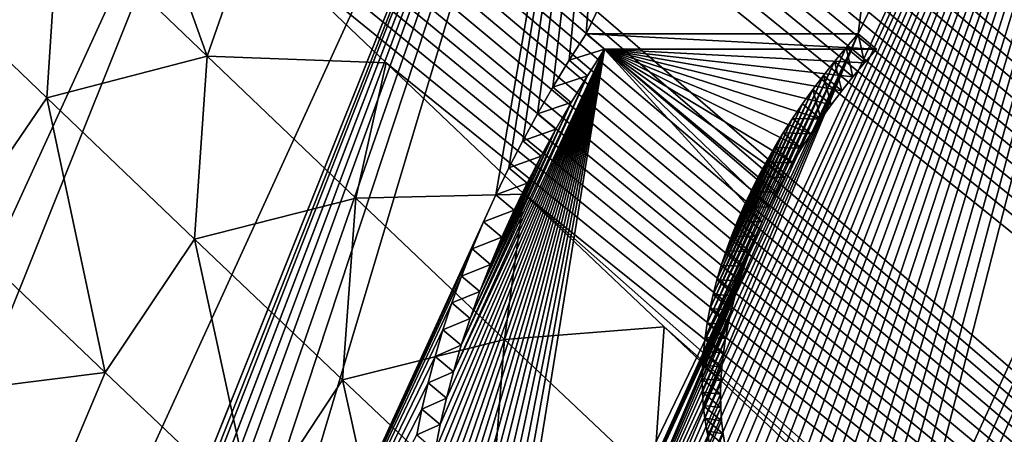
# Model space of a CAD drawing. Header units: metres. Extents: x -82 to 82, y -313 to 40.
# Tile 308 of 405: x 65.774 to 67.459, y -41.602 to -40.891. Entities that reach past the tile are written whole.
import ezdxf

# ---------------------------------------------------------------- set-up
doc = ezdxf.new("R2010")
doc.units = ezdxf.units.M
doc.layers.add('solid_505278_SW0001_CCC', color=7, linetype='CONTINUOUS')

msp = doc.modelspace()

# ---------------------------------------------------------------- linework, layer by layer
at = {"layer": 'solid_505278_SW0001_CCC'}
for points in [[(76.897682, -40.995556, 52.441936), (54.512222, -22.440956, 33.612549), (54.621262, -22.296532, 33.702938)], [(77.167732, -40.400043, 52.671307), (76.897682, -40.995556, 52.441936), (54.621262, -22.296532, 33.702938)], [(76.897682, -40.995556, 52.441936), (54.418098, -22.59203, 33.531937), (54.512222, -22.440956, 33.612549)], [(76.897682, -40.995556, 52.441936), (54.337437, -22.75078, 33.45998), (54.418098, -22.59203, 33.531937)], [(76.629295, -41.57785, 52.179131), (54.269032, -22.918339, 33.395657), (54.337437, -22.75078, 33.45998)], [(76.897682, -40.995556, 52.441936), (76.629295, -41.57785, 52.179131), (54.337437, -22.75078, 33.45998)], [(76.629295, -41.57785, 52.179131), (54.2127, -23.096617, 33.338722), (54.269032, -22.918339, 33.395657)], [(76.629295, -41.57785, 52.179131), (54.168476, -23.287699, 33.288994), (54.2127, -23.096617, 33.338722)], [(76.629295, -41.57785, 52.179131), (54.136528, -23.494091, 33.246277), (54.168476, -23.287699, 33.288994)], [(76.362785, -42.146549, 51.883034), (54.118328, -23.719193, 33.211342), (54.136528, -23.494091, 33.246277)], [(76.629295, -41.57785, 52.179131), (76.362785, -42.146549, 51.883034), (54.136528, -23.494091, 33.246277)], [(76.362785, -42.146549, 51.883034), (54.115746, -23.966042, 33.185219), (54.118328, -23.719193, 33.211342)], [(76.362785, -42.146549, 51.883034), (54.130711, -24.237123, 33.168953), (54.115746, -23.966042, 33.185219)], [(76.098122, -42.701454, 51.55349), (54.166065, -24.534912, 33.164337), (54.130711, -24.237123, 33.168953)], [(76.362785, -42.146549, 51.883034), (76.098122, -42.701454, 51.55349), (54.130711, -24.237123, 33.168953)], [(76.098122, -42.701454, 51.55349), (54.224506, -24.859316, 33.173386), (54.166065, -24.534912, 33.164337)], [(76.098122, -42.701454, 51.55349), (54.307911, -25.210443, 33.197372), (54.224506, -24.859316, 33.173386)], [(75.835464, -43.241989, 51.190437), (54.359497, -25.395966, 33.215336), (54.307911, -25.210443, 33.197372)], [(76.098122, -42.701454, 51.55349), (75.835464, -43.241989, 51.190437), (54.307911, -25.210443, 33.197372)], [(75.835464, -43.241989, 51.190437), (54.418095, -25.588348, 33.237587), (54.359497, -25.395966, 33.215336)], [(75.835464, -43.241989, 51.190437), (54.484196, -25.787806, 33.264523), (54.418095, -25.588348, 33.237587)], [(75.835464, -43.241989, 51.190437), (54.557568, -25.994192, 33.295876), (54.484196, -25.787806, 33.264523)], [(75.835464, -43.241989, 51.190437), (54.638813, -26.207821, 33.332153), (54.557568, -25.994192, 33.295876)], [(75.574974, -43.767609, 50.793751), (54.728233, -26.428816, 33.373569), (54.638813, -26.207821, 33.332153)], [(75.835464, -43.241989, 51.190437), (75.574974, -43.767609, 50.793751), (54.638813, -26.207821, 33.332153)], [(75.574974, -43.767609, 50.793751), (54.825699, -26.657087, 33.419968), (54.728233, -26.428816, 33.373569)], [(75.574974, -43.767609, 50.793751), (54.931931, -26.893061, 33.471947), (54.825699, -26.657087, 33.419968)], [(75.574974, -43.767609, 50.793751), (55.04697, -27.136723, 33.529507), (54.931931, -26.893061, 33.471947)], [(75.574974, -43.767609, 50.793751), (55.170937, -27.38813, 33.592697), (55.04697, -27.136723, 33.529507)], [(75.316559, -44.277763, 50.362961), (55.304642, -27.647802, 33.662205), (55.170937, -27.38813, 33.592697)], [(75.574974, -43.767609, 50.793751), (75.316559, -44.277763, 50.362961), (55.170937, -27.38813, 33.592697)], [(75.316559, -44.277763, 50.362961), (55.447891, -27.915569, 33.737812), (55.304642, -27.647802, 33.662205)], [(75.316559, -44.277763, 50.362961), (55.601097, -28.19169, 33.819847), (55.447891, -27.915569, 33.737812)], [(75.316559, -44.277763, 50.362961), (55.765057, -28.476694, 33.908974), (55.601097, -28.19169, 33.819847)], [(75.060394, -44.771652, 49.897835), (55.939407, -28.770294, 34.004837), (55.765057, -28.476694, 33.908974)], [(75.316559, -44.277763, 50.362961), (75.060394, -44.771652, 49.897835), (55.765057, -28.476694, 33.908974)], [(75.060394, -44.771652, 49.897835), (56.124889, -29.072975, 34.108047), (55.939407, -28.770294, 34.004837)], [(75.060394, -44.771652, 49.897835), (56.25518, -29.280107, 34.18132), (56.124889, -29.072975, 34.108047)], [(75.060394, -44.771652, 49.897835), (56.390465, -29.491289, 34.257874), (56.25518, -29.280107, 34.18132)], [(75.060394, -44.771652, 49.897835), (56.530933, -29.706642, 34.337872), (56.390465, -29.491289, 34.257874)], [(75.060394, -44.771652, 49.897835), (56.676952, -29.926403, 34.421631), (56.530933, -29.706642, 34.337872)], [(74.80658, -45.248489, 49.397987), (56.828861, -30.150799, 34.509438), (56.676952, -29.926403, 34.421631)], [(75.060394, -44.771652, 49.897835), (74.80658, -45.248489, 49.397987), (56.676952, -29.926403, 34.421631)], [(74.80658, -45.248489, 49.397987), (56.986328, -30.379599, 34.600998), (56.828861, -30.150799, 34.509438)], [(74.80658, -45.248489, 49.397987), (57.149426, -30.612839, 34.696358), (56.986328, -30.379599, 34.600998)], [(74.80658, -45.248489, 49.397987), (57.318562, -30.85078, 34.795891), (57.149426, -30.612839, 34.696358)], [(74.80658, -45.248489, 49.397987), (57.49416, -31.093685, 34.899963), (57.318562, -30.85078, 34.795891)], [(74.80658, -45.248489, 49.397987), (57.676018, -31.341427, 35.008392), (57.49416, -31.093685, 34.899963)], [(74.80658, -45.248489, 49.397987), (57.863991, -31.593895, 35.121033), (57.676018, -31.341427, 35.008392)], [(74.554993, -45.707344, 48.862717), (58.058552, -31.851387, 35.238327), (57.863991, -31.593895, 35.121033)], [(74.80658, -45.248489, 49.397987), (74.554993, -45.707344, 48.862717), (57.863991, -31.593895, 35.121033)], [(74.554993, -45.707344, 48.862717), (58.260189, -32.114193, 35.36071), (58.058552, -31.851387, 35.238327)], [(74.554993, -45.707344, 48.862717), (58.468906, -32.38232, 35.488197), (58.260189, -32.114193, 35.36071)], [(74.554993, -45.707344, 48.862717), (58.684292, -32.655502, 35.620384), (58.468906, -32.38232, 35.488197)], [(74.554993, -45.707344, 48.862717), (58.850533, -32.863903, 35.722923), (58.684292, -32.655502, 35.620384)], [(74.554993, -45.707344, 48.862717), (59.02108, -33.075485, 35.828625), (58.850533, -32.863903, 35.722923)], [(74.554993, -45.707344, 48.862717), (59.196175, -33.290401, 35.937721), (59.02108, -33.075485, 35.828625)], [(74.305855, -46.147114, 48.291714), (59.37574, -33.508602, 36.05014), (59.196175, -33.290401, 35.937721)], [(74.554993, -45.707344, 48.862717), (74.305855, -46.147114, 48.291714), (59.196175, -33.290401, 35.937721)], [(74.305855, -46.147114, 48.291714), (59.559391, -33.729847, 36.165512), (59.37574, -33.508602, 36.05014)], [(74.305855, -46.147114, 48.291714), (59.74741, -33.954308, 36.284111), (59.559391, -33.729847, 36.165512)], [(74.305855, -46.147114, 48.291714), (59.940102, -34.182163, 36.406223), (59.74741, -33.954308, 36.284111)], [(74.305855, -46.147114, 48.291714), (60.137764, -34.413605, 36.532143), (59.940102, -34.182163, 36.406223)], [(74.305855, -46.147114, 48.291714), (60.340672, -34.648796, 36.662125), (60.137764, -34.413605, 36.532143)], [(74.305855, -46.147114, 48.291714), (60.548328, -34.887444, 36.795696), (60.340672, -34.648796, 36.662125)], [(74.305855, -46.147114, 48.291714), (60.760693, -35.129524, 36.932816), (60.548328, -34.887444, 36.795696)], [(74.305855, -46.147114, 48.291714), (60.978127, -35.375237, 37.073845), (60.760693, -35.129524, 36.932816)], [(74.059189, -46.566635, 47.684422), (61.200989, -35.624794, 37.219147), (60.978127, -35.375237, 37.073845)], [(74.305855, -46.147114, 48.291714), (74.059189, -46.566635, 47.684422), (60.978127, -35.375237, 37.073845)], [(74.059189, -46.566635, 47.684422), (61.429646, -35.878403, 37.36908), (61.200989, -35.624794, 37.219147)], [(74.059189, -46.566635, 47.684422), (61.664188, -36.13612, 37.523739), (61.429646, -35.878403, 37.36908)], [(74.059189, -46.566635, 47.684422), (61.903915, -36.397572, 37.682426), (61.664188, -36.13612, 37.523739)], [(74.059189, -46.566635, 47.684422), (62.099636, -36.609524, 37.812489), (61.903915, -36.397572, 37.682426)], [(74.059189, -46.566635, 47.684422), (62.299099, -36.824085, 37.945568), (62.099636, -36.609524, 37.812489)], [(74.059189, -46.566635, 47.684422), (62.502522, -37.04137, 38.081898), (62.299099, -36.824085, 37.945568)], [(74.059189, -46.566635, 47.684422), (62.710125, -37.261497, 38.22171), (62.502522, -37.04137, 38.081898)], [(74.059189, -46.566635, 47.684422), (62.922131, -37.484589, 38.365234), (62.710125, -37.261497, 38.22171)], [(74.059189, -46.566635, 47.684422), (63.13818, -37.710464, 38.5121), (62.922131, -37.484589, 38.365234)], [(66.20192, -54.235199, 51.194038), (47.200527, -37.577816, 34.631596), (47.505733, -37.710571, 34.70977)], [(66.20192, -54.235199, 51.194038), (65.754967, -54.495632, 51.689091), (47.200527, -37.577816, 34.631596)], [(66.20192, -54.235199, 51.194038), (47.505733, -37.710571, 34.70977), (47.820961, -37.852295, 34.79475)], [(74.059189, -46.566635, 47.684422), (63.35796, -37.938969, 38.661983), (63.13818, -37.710464, 38.5121)], [(66.20192, -54.235199, 51.194038), (47.820961, -37.852295, 34.79475), (48.146576, -38.003399, 34.886929)], [(73.814819, -46.964386, 47.040131), (63.581741, -38.170231, 38.815182), (63.35796, -37.938969, 38.661983)], [(74.059189, -46.566635, 47.684422), (73.814819, -46.964386, 47.040131), (63.35796, -37.938969, 38.661983)], [(66.20192, -54.235199, 51.194038), (48.146576, -38.003399, 34.886929), (48.369846, -38.109791, 34.952827)], [(66.20192, -54.235199, 51.194038), (48.369846, -38.109791, 34.952827), (48.597916, -38.220554, 35.022118)], [(73.814819, -46.964386, 47.040131), (63.809803, -38.404396, 38.971996), (63.581741, -38.170231, 38.815182)], [(66.20192, -54.235199, 51.194038), (48.597916, -38.220554, 35.022118), (48.830765, -38.335693, 35.09478)], [(66.630089, -53.981483, 50.66658), (48.830765, -38.335693, 35.09478), (49.068687, -38.455513, 35.171139)], [(66.630089, -53.981483, 50.66658), (66.20192, -54.235199, 51.194038), (48.830765, -38.335693, 35.09478)], [(73.814819, -46.964386, 47.040131), (64.042419, -38.641594, 39.132725), (63.809803, -38.404396, 38.971996)], [(66.630089, -53.981483, 50.66658), (49.068687, -38.455513, 35.171139), (49.311977, -38.580322, 35.251518)], [(66.630089, -53.981483, 50.66658), (49.311977, -38.580322, 35.251518), (49.560543, -38.710037, 35.335808)], [(73.814819, -46.964386, 47.040131), (64.279861, -38.881966, 39.297665), (64.042419, -38.641594, 39.132725)], [(66.630089, -53.981483, 50.66658), (49.560543, -38.710037, 35.335808), (49.814224, -38.844501, 35.42384)], [(66.630089, -53.981483, 50.66658), (49.814224, -38.844501, 35.42384), (50.073338, -38.984066, 35.51598)], [(73.814819, -46.964386, 47.040131), (64.522408, -39.125648, 39.467125), (64.279861, -38.881966, 39.297665)], [(66.630089, -53.981483, 50.66658), (50.073338, -38.984066, 35.51598), (50.338219, -39.129086, 35.61261)], [(66.630089, -53.981483, 50.66658), (50.338219, -39.129086, 35.61261), (50.60891, -39.27961, 35.713776)], [(73.814819, -46.964386, 47.040131), (64.769623, -39.372471, 39.640633), (64.522408, -39.125648, 39.467125)], [(67.038658, -53.734692, 50.106434), (50.60891, -39.27961, 35.713776), (50.885094, -39.435314, 35.819115)], [(67.038658, -53.734692, 50.106434), (66.630089, -53.981483, 50.66658), (50.60891, -39.27961, 35.713776)], [(73.814819, -46.964386, 47.040131), (65.021133, -39.62225, 39.817772), (64.769623, -39.372471, 39.640633)], [(67.038658, -53.734692, 50.106434), (50.885094, -39.435314, 35.819115), (51.167122, -39.596588, 35.92905)], [(67.29332, -41.862774, 71.075363), (68.401382, -39.43924, 72.087914), (67.90155, -39.48251, 72.595016)], [(67.29332, -41.862774, 71.075363), (67.318909, -41.862141, 71.047951), (68.401382, -39.43924, 72.087914)], [(67.318909, -41.862141, 71.047951), (67.345123, -41.860241, 71.021011), (68.401382, -39.43924, 72.087914)], [(67.345123, -41.860241, 71.021011), (67.37178, -41.857109, 70.99472), (68.401382, -39.43924, 72.087914)], [(67.37178, -41.857109, 70.99472), (67.398689, -41.852764, 70.969276), (68.401382, -39.43924, 72.087914)], [(67.398689, -41.852764, 70.969276), (67.425972, -41.847168, 70.944572), (68.401382, -39.43924, 72.087914)], [(67.425972, -41.847168, 70.944572), (67.453598, -41.84034, 70.920609), (68.401382, -39.43924, 72.087914)], [(67.453598, -41.84034, 70.920609), (67.481392, -41.832355, 70.89753), (68.401382, -39.43924, 72.087914)], [(66.943741, -41.552036, 71.743065), (67.90155, -39.48251, 72.595016), (67.208809, -40.9151, 72.037781)], [(66.943741, -41.552036, 71.743065), (66.946259, -41.57412, 71.720047), (67.90155, -39.48251, 72.595016)], [(66.946259, -41.57412, 71.720047), (66.949837, -41.595726, 71.696297), (67.90155, -39.48251, 72.595016)], [(66.949837, -41.595726, 71.696297), (66.954468, -41.616867, 71.671814), (67.90155, -39.48251, 72.595016)], [(66.954468, -41.616867, 71.671814), (66.960182, -41.637424, 71.64669), (67.90155, -39.48251, 72.595016)], [(66.960182, -41.637424, 71.64669), (66.967003, -41.657272, 71.62101), (67.90155, -39.48251, 72.595016)], [(66.967003, -41.657272, 71.62101), (66.974922, -41.676514, 71.594688), (67.90155, -39.48251, 72.595016)], [(66.974922, -41.676514, 71.594688), (66.983932, -41.695114, 71.567757), (67.90155, -39.48251, 72.595016)], [(66.983932, -41.695114, 71.567757), (66.994034, -41.71294, 71.540337), (67.90155, -39.48251, 72.595016)], [(66.994034, -41.71294, 71.540337), (67.005234, -41.729885, 71.512527), (67.90155, -39.48251, 72.595016)], [(67.005234, -41.729885, 71.512527), (67.017555, -41.746067, 71.484192), (67.90155, -39.48251, 72.595016)], [(67.017555, -41.746067, 71.484192), (67.030968, -41.761421, 71.455429), (67.90155, -39.48251, 72.595016)], [(67.030968, -41.761421, 71.455429), (67.045433, -41.77581, 71.426392), (67.90155, -39.48251, 72.595016)], [(67.045433, -41.77581, 71.426392), (67.060928, -41.78915, 71.397194), (67.90155, -39.48251, 72.595016)], [(67.060928, -41.78915, 71.397194), (67.077522, -41.801552, 71.367653), (67.90155, -39.48251, 72.595016)], [(67.077522, -41.801552, 71.367653), (67.095139, -41.812939, 71.337929), (67.90155, -39.48251, 72.595016)], [(67.095139, -41.812939, 71.337929), (67.113701, -41.823204, 71.308197), (67.90155, -39.48251, 72.595016)], [(67.113701, -41.823204, 71.308197), (67.133186, -41.832291, 71.278542), (67.90155, -39.48251, 72.595016)], [(67.133186, -41.832291, 71.278542), (67.153671, -41.840282, 71.248795), (67.90155, -39.48251, 72.595016)], [(67.153671, -41.840282, 71.248795), (67.175041, -41.847118, 71.219139), (67.90155, -39.48251, 72.595016)], [(67.175041, -41.847118, 71.219139), (67.197189, -41.852722, 71.189766), (67.90155, -39.48251, 72.595016)], [(67.197189, -41.852722, 71.189766), (67.2201, -41.857075, 71.160698), (67.90155, -39.48251, 72.595016)], [(67.208809, -40.9151, 72.037781), (67.90155, -39.48251, 72.595016), (67.372223, -39.611446, 73.055756)], [(67.2201, -41.857075, 71.160698), (67.243866, -41.860222, 71.131813), (67.90155, -39.48251, 72.595016)], [(67.243866, -41.860222, 71.131813), (67.268326, -41.862129, 71.103302), (67.90155, -39.48251, 72.595016)], [(67.268326, -41.862129, 71.103302), (67.29332, -41.862774, 71.075363), (67.90155, -39.48251, 72.595016)], [(67.038658, -53.734692, 50.106434), (51.167122, -39.596588, 35.92905), (51.455368, -39.76384, 36.044033)], [(73.814819, -46.964386, 47.040131), (65.277245, -39.875118, 39.99892), (65.021133, -39.62225, 39.817772)], [(69.273094, -39.611446, 70.976158), (66.091797, -47.556637, 67.162918), (69.627083, -39.823341, 70.394363)], [(68.632431, -41.144775, 70.269463), (66.091797, -47.556637, 67.162918), (69.273094, -39.611446, 70.976158)], [(66.743156, -40.9151, 72.547211), (67.372223, -39.611446, 73.055756), (66.824493, -39.823341, 73.460457)], [(66.743156, -40.9151, 72.547211), (67.208809, -40.9151, 72.037781), (67.372223, -39.611446, 73.055756)], [(67.038658, -53.734692, 50.106434), (51.455368, -39.76384, 36.044033), (51.750008, -39.937267, 36.164272)], [(63.289215, -47.556637, 70.229012), (66.824493, -39.823341, 73.460457), (66.269081, -40.114056, 73.801224)], [(64.080078, -46.677444, 70.170883), (66.824493, -39.823341, 73.460457), (63.289215, -47.556637, 70.229012)], [(64.080429, -46.677418, 70.170525), (66.824493, -39.823341, 73.460457), (64.080078, -46.677444, 70.170883)], [(64.346931, -46.094456, 70.414124), (66.824493, -39.823341, 73.460457), (64.080429, -46.677418, 70.170525)], [(64.346931, -46.094456, 70.414124), (64.526276, -45.702145, 70.578056), (66.824493, -39.823341, 73.460457)], [(64.526276, -45.702145, 70.578056), (64.813301, -45.074276, 70.840416), (66.824493, -39.823341, 73.460457)], [(64.815247, -45.070026, 70.842194), (66.824493, -39.823341, 73.460457), (64.813301, -45.074276, 70.840416)], [(64.815247, -45.070026, 70.842194), (65.075317, -44.501125, 71.079918), (66.824493, -39.823341, 73.460457)], [(65.075317, -44.501125, 71.079918), (65.312881, -43.981468, 71.297058), (66.824493, -39.823341, 73.460457)], [(65.312881, -43.981468, 71.297058), (65.579384, -43.39851, 71.540657), (66.824493, -39.823341, 73.460457)], [(65.579384, -43.39851, 71.540657), (65.81694, -42.878853, 71.757805), (66.824493, -39.823341, 73.460457)], [(65.81694, -42.878853, 71.757805), (66.090935, -42.279507, 72.008247), (66.824493, -39.823341, 73.460457)], [(66.588524, -41.191227, 72.462906), (66.824493, -39.823341, 73.460457), (66.090935, -42.279507, 72.008247)], [(69.627083, -39.823341, 70.394363), (66.091797, -47.556637, 67.162918), (66.647209, -47.265923, 66.822151)], [(66.588524, -41.191227, 72.462906), (66.610954, -41.144775, 72.48101), (66.824493, -39.823341, 73.460457)], [(66.610954, -41.144775, 72.48101), (66.63475, -41.098434, 72.497513), (66.824493, -39.823341, 73.460457)], [(66.63475, -41.098434, 72.497513), (66.659851, -41.052341, 72.512375), (66.824493, -39.823341, 73.460457)], [(69.627083, -39.823341, 70.394363), (66.647209, -47.265923, 66.822151), (69.916695, -40.114056, 69.810646)], [(66.659851, -41.052341, 72.512375), (66.686279, -41.006432, 72.525604), (66.824493, -39.823341, 73.460457)], [(66.686279, -41.006432, 72.525604), (66.71405, -40.960682, 72.537216), (66.824493, -39.823341, 73.460457)], [(66.71405, -40.960682, 72.537216), (66.743156, -40.9151, 72.547211), (66.824493, -39.823341, 73.460457)], [(73.814819, -46.964386, 47.040131), (65.494431, -40.088299, 40.153206), (65.277245, -39.875118, 39.99892)], [(67.038658, -53.734692, 50.106434), (51.750008, -39.937267, 36.164272), (52.050602, -40.116394, 36.289238)], [(73.814819, -46.964386, 47.040131), (65.715218, -40.303799, 40.310749), (65.494431, -40.088299, 40.153206)], [(62.999599, -47.265923, 70.812737), (66.269081, -40.114056, 73.801224), (65.71769, -40.477459, 74.070862)], [(63.289215, -47.556637, 70.229012), (66.269081, -40.114056, 73.801224), (62.999599, -47.265923, 70.812737)], [(69.916695, -40.114056, 69.810646), (66.647209, -47.265923, 66.822151), (67.198608, -46.902519, 66.552521)], [(69.916695, -40.114056, 69.810646), (67.198608, -46.902519, 66.552521), (70.135826, -40.477459, 69.237305)], [(67.038658, -53.734692, 50.106434), (52.050602, -40.116394, 36.289238), (52.280159, -40.254711, 36.386322)], [(67.038658, -53.734692, 50.106434), (52.280159, -40.254711, 36.386322), (52.513451, -40.396664, 36.486546)], [(73.814819, -46.964386, 47.040131), (65.939804, -40.521698, 40.471775), (65.715218, -40.303799, 40.310749)], [(67.426628, -53.494839, 49.512974), (52.513451, -40.396664, 36.486546), (52.750675, -40.542469, 36.590145)], [(67.426628, -53.494839, 49.512974), (67.038658, -53.734692, 50.106434), (52.513451, -40.396664, 36.486546)], [(70.135826, -40.477459, 69.237305), (67.198608, -46.902519, 66.552521), (67.735001, -46.473656, 66.359383)], [(66.094528, -40.953846, 40.411724), (65.840477, -40.709518, 40.229805), (65.939804, -40.521698, 40.471775)], [(73.814819, -46.964386, 47.040131), (66.168358, -40.742073, 40.636497), (65.939804, -40.521698, 40.471775)], [(66.094528, -40.953846, 40.411724), (65.939804, -40.521698, 40.471775), (66.168358, -40.742073, 40.636497)], [(67.426628, -53.494839, 49.512974), (52.750675, -40.542469, 36.590145), (52.991905, -40.6922, 36.697208)], [(67.426628, -53.494839, 49.512974), (52.991905, -40.6922, 36.697208), (53.236763, -40.845448, 36.807274)], [(65.820053, -41.025028, 40.100864), (65.567398, -40.781853, 39.921593), (65.840477, -40.709518, 40.229805)], [(65.820053, -41.025028, 40.100864), (65.840477, -40.709518, 40.229805), (66.094528, -40.953846, 40.411724)], [(66.094528, -40.953846, 40.411724), (66.168358, -40.742073, 40.636497), (66.401054, -40.964989, 40.805103)], [(73.814819, -46.964386, 47.040131), (66.401054, -40.964989, 40.805103), (66.168358, -40.742073, 40.636497)], [(65.664825, -41.252243, 39.936691), (65.567398, -40.781853, 39.921593), (65.820053, -41.025028, 40.100864)], [(67.426628, -53.494839, 49.512974), (53.236763, -40.845448, 36.807274), (53.485397, -41.00238, 36.920532)], [(66.774536, -40.941425, 72.57589), (66.743156, -40.9151, 72.547211), (66.71405, -40.960682, 72.537216)], [(67.240189, -40.941425, 72.06646), (67.208809, -40.9151, 72.037781), (66.743156, -40.9151, 72.547211)], [(66.774536, -40.941425, 72.57589), (67.240189, -40.941425, 72.06646), (66.743156, -40.9151, 72.547211)], [(66.941902, -41.506397, 71.78698), (66.942299, -41.529427, 71.765404), (67.208809, -40.9151, 72.037781)], [(66.942497, -41.483074, 71.807732), (66.941902, -41.506397, 71.78698), (67.208809, -40.9151, 72.037781)], [(66.942299, -41.529427, 71.765404), (66.943741, -41.552036, 71.743065), (67.208809, -40.9151, 72.037781)], [(67.18824, -40.93869, 72.038628), (66.942497, -41.483074, 71.807732), (67.208809, -40.9151, 72.037781)], [(67.21962, -40.965015, 72.067307), (67.18824, -40.93869, 72.038628), (67.208809, -40.9151, 72.037781)], [(67.21962, -40.965015, 72.067307), (67.208809, -40.9151, 72.037781), (67.240189, -40.941425, 72.06646)], [(66.464966, -41.84214, 72.087715), (66.774536, -40.941425, 72.57589), (66.465645, -41.800858, 72.12487)], [(66.46595, -41.882515, 72.049576), (66.774536, -40.941425, 72.57589), (66.464966, -41.84214, 72.087715)], [(66.465645, -41.800858, 72.12487), (66.774536, -40.941425, 72.57589), (66.467964, -41.758862, 72.160881)], [(66.468613, -41.921967, 72.010452), (66.774536, -40.941425, 72.57589), (66.46595, -41.882515, 72.049576)], [(66.467964, -41.758862, 72.160881), (66.774536, -40.941425, 72.57589), (66.471916, -41.716267, 72.195663)], [(66.472931, -41.960575, 71.970284), (66.774536, -40.941425, 72.57589), (66.468613, -41.921967, 72.010452)], [(66.471916, -41.716267, 72.195663), (66.774536, -40.941425, 72.57589), (66.477524, -41.672935, 72.229309)], [(66.478912, -41.998161, 71.92923), (66.774536, -40.941425, 72.57589), (66.472931, -41.960575, 71.970284)], [(66.477524, -41.672935, 72.229309), (66.774536, -40.941425, 72.57589), (66.484756, -41.629002, 72.261726)], [(66.486557, -42.034588, 71.887436), (66.774536, -40.941425, 72.57589), (66.478912, -41.998161, 71.92923)], [(66.484756, -41.629002, 72.261726), (66.774536, -40.941425, 72.57589), (66.493568, -41.584637, 72.292816)], [(66.495865, -42.069969, 71.844772), (66.774536, -40.941425, 72.57589), (66.486557, -42.034588, 71.887436)], [(66.493568, -41.584637, 72.292816), (66.774536, -40.941425, 72.57589), (66.503983, -41.539772, 72.322601)], [(66.506828, -42.104225, 71.801331), (66.774536, -40.941425, 72.57589), (66.495865, -42.069969, 71.844772)], [(66.503983, -41.539772, 72.322601), (66.774536, -40.941425, 72.57589), (66.515999, -41.494419, 72.351097)], [(66.519417, -42.137199, 71.757286), (66.774536, -40.941425, 72.57589), (66.506828, -42.104225, 71.801331)], [(66.515999, -41.494419, 72.351097), (66.774536, -40.941425, 72.57589), (66.745422, -40.987015, 72.565895)], [(66.533646, -42.168873, 71.712639), (66.774536, -40.941425, 72.57589), (66.519417, -42.137199, 71.757286)], [(66.549522, -42.199314, 71.667328), (66.774536, -40.941425, 72.57589), (66.533646, -42.168873, 71.712639)], [(66.566986, -42.228374, 71.621544), (66.774536, -40.941425, 72.57589), (66.549522, -42.199314, 71.667328)], [(67.044472, -41.237415, 72.008858), (66.774536, -40.941425, 72.57589), (66.566986, -42.228374, 71.621544)], [(66.745422, -40.987015, 72.565895), (66.774536, -40.941425, 72.57589), (66.71405, -40.960682, 72.537216)], [(67.21962, -40.965015, 72.067307), (67.240189, -40.941425, 72.06646), (66.774536, -40.941425, 72.57589)], [(67.05632, -41.212135, 72.019112), (66.774536, -40.941425, 72.57589), (67.044472, -41.237415, 72.008858)], [(67.069038, -41.186825, 72.028427), (66.774536, -40.941425, 72.57589), (67.05632, -41.212135, 72.019112)], [(67.082603, -41.161552, 72.036781), (66.774536, -40.941425, 72.57589), (67.069038, -41.186825, 72.028427)], [(67.096985, -41.136395, 72.044144), (66.774536, -40.941425, 72.57589), (67.082603, -41.161552, 72.036781)], [(67.112152, -41.111389, 72.050507), (66.774536, -40.941425, 72.57589), (67.096985, -41.136395, 72.044144)], [(67.128143, -41.086456, 72.055893), (66.774536, -40.941425, 72.57589), (67.112152, -41.111389, 72.050507)], [(67.144936, -41.06168, 72.060272), (66.774536, -40.941425, 72.57589), (67.128143, -41.086456, 72.055893)], [(67.162476, -41.03714, 72.063606), (66.774536, -40.941425, 72.57589), (67.144936, -41.06168, 72.060272)], [(67.180763, -41.012875, 72.06588), (66.774536, -40.941425, 72.57589), (67.162476, -41.03714, 72.063606)], [(67.199806, -40.988831, 72.067116), (66.774536, -40.941425, 72.57589), (67.180763, -41.012875, 72.06588)], [(67.21962, -40.965015, 72.067307), (66.774536, -40.941425, 72.57589), (67.199806, -40.988831, 72.067116)], [(67.18824, -40.93869, 72.038628), (66.944122, -41.459412, 71.827682), (66.942497, -41.483074, 71.807732)], [(67.18824, -40.93869, 72.038628), (67.168434, -40.962505, 72.038437), (66.944122, -41.459412, 71.827682)], [(67.199806, -40.988831, 72.067116), (67.168434, -40.962505, 72.038437), (67.18824, -40.93869, 72.038628)], [(67.21962, -40.965015, 72.067307), (67.199806, -40.988831, 72.067116), (67.18824, -40.93869, 72.038628)], [(66.073006, -41.267086, 40.281258), (65.820053, -41.025028, 40.100864), (66.094528, -40.953846, 40.411724)], [(66.073006, -41.267086, 40.281258), (66.094528, -40.953846, 40.411724), (66.348885, -41.197052, 40.594772)], [(66.348885, -41.197052, 40.594772), (66.094528, -40.953846, 40.411724), (66.401054, -40.964989, 40.805103)], [(66.348885, -41.197052, 40.594772), (66.401054, -40.964989, 40.805103), (66.637238, -41.190189, 40.976871)], [(73.814819, -46.964386, 47.040131), (66.637238, -41.190189, 40.976871), (66.401054, -40.964989, 40.805103)], [(66.745422, -40.987015, 72.565895), (66.71405, -40.960682, 72.537216), (66.686279, -41.006432, 72.525604)], [(67.168434, -40.962505, 72.038437), (66.946762, -41.43539, 71.84684), (66.944122, -41.459412, 71.827682)], [(67.168434, -40.962505, 72.038437), (67.149391, -40.986546, 72.037201), (66.946762, -41.43539, 71.84684)], [(67.180763, -41.012875, 72.06588), (67.149391, -40.986546, 72.037201), (67.168434, -40.962505, 72.038437)], [(67.199806, -40.988831, 72.067116), (67.180763, -41.012875, 72.06588), (67.168434, -40.962505, 72.038437)], [(66.515999, -41.494419, 72.351097), (66.745422, -40.987015, 72.565895), (66.529556, -41.448753, 72.378181)], [(66.529556, -41.448753, 72.378181), (66.745422, -40.987015, 72.565895), (66.717651, -41.032764, 72.554283)], [(66.717651, -41.032764, 72.554283), (66.745422, -40.987015, 72.565895), (66.686279, -41.006432, 72.525604)], [(67.149391, -40.986546, 72.037201), (66.950386, -41.41111, 71.865166), (66.946762, -41.43539, 71.84684)], [(67.149391, -40.986546, 72.037201), (67.131104, -41.010811, 72.034927), (66.950386, -41.41111, 71.865166)], [(67.162476, -41.03714, 72.063606), (67.131104, -41.010811, 72.034927), (67.149391, -40.986546, 72.037201)], [(67.180763, -41.012875, 72.06588), (67.162476, -41.03714, 72.063606), (67.149391, -40.986546, 72.037201)], [(67.426628, -53.494839, 49.512974), (53.485397, -41.00238, 36.920532), (53.738041, -41.163258, 37.037273)], [(66.717651, -41.032764, 72.554283), (66.686279, -41.006432, 72.525604), (66.659851, -41.052341, 72.512375)], [(65.919823, -41.495762, 40.117424), (65.664825, -41.252243, 39.936691), (65.820053, -41.025028, 40.100864)], [(65.919823, -41.495762, 40.117424), (65.820053, -41.025028, 40.100864), (66.073006, -41.267086, 40.281258)], [(67.131104, -41.010811, 72.034927), (66.954956, -41.386662, 71.882614), (66.950386, -41.41111, 71.865166)], [(67.131104, -41.010811, 72.034927), (67.113564, -41.035351, 72.031601), (66.954956, -41.386662, 71.882614)], [(67.144936, -41.06168, 72.060272), (67.113564, -41.035351, 72.031601), (67.131104, -41.010811, 72.034927)], [(67.162476, -41.03714, 72.063606), (67.144936, -41.06168, 72.060272), (67.131104, -41.010811, 72.034927)], [(66.529556, -41.448753, 72.378181), (66.717651, -41.032764, 72.554283), (66.544624, -41.402897, 72.403793)], [(66.544624, -41.402897, 72.403793), (66.717651, -41.032764, 72.554283), (66.691223, -41.078674, 72.541046)], [(66.691223, -41.078674, 72.541046), (66.717651, -41.032764, 72.554283), (66.659851, -41.052341, 72.512375)], [(67.113564, -41.035351, 72.031601), (66.960487, -41.361988, 71.899216), (66.954956, -41.386662, 71.882614)], [(67.113564, -41.035351, 72.031601), (67.096779, -41.060123, 72.027222), (66.960487, -41.361988, 71.899216)], [(67.144936, -41.06168, 72.060272), (67.096779, -41.060123, 72.027222), (67.113564, -41.035351, 72.031601)], [(66.691223, -41.078674, 72.541046), (66.659851, -41.052341, 72.512375), (66.63475, -41.098434, 72.497513)], [(67.096779, -41.060123, 72.027222), (66.96698, -41.337097, 71.914955), (66.960487, -41.361988, 71.899216)], [(67.096779, -41.060123, 72.027222), (67.08078, -41.085049, 72.021835), (66.96698, -41.337097, 71.914955)], [(67.128143, -41.086456, 72.055893), (67.08078, -41.085049, 72.021835), (67.096779, -41.060123, 72.027222)], [(67.144936, -41.06168, 72.060272), (67.128143, -41.086456, 72.055893), (67.096779, -41.060123, 72.027222)], [(66.544624, -41.402897, 72.403793), (66.691223, -41.078674, 72.541046), (66.561249, -41.356709, 72.428009)], [(66.561249, -41.356709, 72.428009), (66.691223, -41.078674, 72.541046), (66.666122, -41.124771, 72.526192)], [(66.666122, -41.124771, 72.526192), (66.691223, -41.078674, 72.541046), (66.63475, -41.098434, 72.497513)], [(67.08078, -41.085049, 72.021835), (66.974403, -41.312073, 71.92981), (66.96698, -41.337097, 71.914955)], [(67.08078, -41.085049, 72.021835), (67.065613, -41.110058, 72.015472), (66.974403, -41.312073, 71.92981)], [(67.112152, -41.111389, 72.050507), (67.065613, -41.110058, 72.015472), (67.08078, -41.085049, 72.021835)], [(67.128143, -41.086456, 72.055893), (67.112152, -41.111389, 72.050507), (67.08078, -41.085049, 72.021835)], [(66.666122, -41.124771, 72.526192), (66.63475, -41.098434, 72.497513), (66.610954, -41.144775, 72.48101)], [(67.065613, -41.110058, 72.015472), (66.982712, -41.286983, 71.943756), (66.974403, -41.312073, 71.92981)], [(67.065613, -41.110058, 72.015472), (67.051239, -41.135216, 72.008102), (66.982712, -41.286983, 71.943756)], [(67.096985, -41.136395, 72.044144), (67.051239, -41.135216, 72.008102), (67.065613, -41.110058, 72.015472)], [(67.112152, -41.111389, 72.050507), (67.096985, -41.136395, 72.044144), (67.065613, -41.110058, 72.015472)], [(66.561249, -41.356709, 72.428009), (66.666122, -41.124771, 72.526192), (66.579369, -41.310333, 72.450752)], [(66.579369, -41.310333, 72.450752), (66.666122, -41.124771, 72.526192), (66.642326, -41.171112, 72.509682)], [(66.642326, -41.171112, 72.509682), (66.666122, -41.124771, 72.526192), (66.610954, -41.144775, 72.48101)], [(67.051239, -41.135216, 72.008102), (66.991951, -41.261749, 71.95681), (66.982712, -41.286983, 71.943756)], [(67.051239, -41.135216, 72.008102), (67.037666, -41.160492, 71.999748), (66.991951, -41.261749, 71.95681)], [(67.082603, -41.161552, 72.036781), (67.037666, -41.160492, 71.999748), (67.051239, -41.135216, 72.008102)], [(67.096985, -41.136395, 72.044144), (67.082603, -41.161552, 72.036781), (67.051239, -41.135216, 72.008102)], [(68.632431, -41.144775, 70.269463), (68.612389, -41.191227, 70.248749), (66.091797, -47.556637, 67.162918)], [(66.642326, -41.171112, 72.509682), (66.610954, -41.144775, 72.48101), (66.588524, -41.191227, 72.462906)], [(67.037666, -41.160492, 71.999748), (67.00209, -41.23642, 71.968971), (66.991951, -41.261749, 71.95681)], [(67.037666, -41.160492, 71.999748), (67.024948, -41.185802, 71.990433), (67.00209, -41.23642, 71.968971)], [(67.069038, -41.186825, 72.028427), (67.024948, -41.185802, 71.990433), (67.037666, -41.160492, 71.999748)], [(67.082603, -41.161552, 72.036781), (67.069038, -41.186825, 72.028427), (67.037666, -41.160492, 71.999748)], [(67.426628, -53.494839, 49.512974), (53.738041, -41.163258, 37.037273), (53.994915, -41.328331, 37.157795)], [(66.579369, -41.310333, 72.450752), (66.642326, -41.171112, 72.509682), (66.598915, -41.263966, 72.471939)], [(66.619896, -41.217567, 72.491577), (66.642326, -41.171112, 72.509682), (66.588524, -41.191227, 72.462906)], [(66.598915, -41.263966, 72.471939), (66.642326, -41.171112, 72.509682), (66.619896, -41.217567, 72.491577)], [(66.567543, -41.237625, 72.443268), (66.588524, -41.191227, 72.462906), (66.090935, -42.279507, 72.008247)], [(68.612389, -41.191227, 70.248749), (67.836601, -42.88842, 69.539467), (66.091797, -47.556637, 67.162918)], [(66.603539, -41.439137, 40.778934), (66.348885, -41.197052, 40.594772), (66.637238, -41.190189, 40.976871)], [(66.619896, -41.217567, 72.491577), (66.588524, -41.191227, 72.462906), (66.567543, -41.237625, 72.443268)], [(66.603539, -41.439137, 40.778934), (66.637238, -41.190189, 40.976871), (66.87677, -41.417618, 41.15163)], [(73.573303, -47.33905, 46.358974), (66.87677, -41.417618, 41.15163), (66.637238, -41.190189, 40.976871)], [(73.814819, -46.964386, 47.040131), (73.573303, -47.33905, 46.358974), (66.637238, -41.190189, 40.976871)], [(67.024948, -41.185802, 71.990433), (67.0131, -41.211082, 71.980186), (67.00209, -41.23642, 71.968971)], [(67.05632, -41.212135, 72.019112), (67.0131, -41.211082, 71.980186), (67.024948, -41.185802, 71.990433)], [(67.069038, -41.186825, 72.028427), (67.05632, -41.212135, 72.019112), (67.024948, -41.185802, 71.990433)], [(66.326218, -41.508034, 40.462769), (66.073006, -41.267086, 40.281258), (66.348885, -41.197052, 40.594772)], [(66.326218, -41.508034, 40.462769), (66.348885, -41.197052, 40.594772), (66.603539, -41.439137, 40.778934)], [(67.044472, -41.237415, 72.008858), (67.00209, -41.23642, 71.968971), (67.0131, -41.211082, 71.980186)], [(67.05632, -41.212135, 72.019112), (67.044472, -41.237415, 72.008858), (67.0131, -41.211082, 71.980186)], [(66.598915, -41.263966, 72.471939), (66.619896, -41.217567, 72.491577), (66.567543, -41.237625, 72.443268)], [(66.548004, -41.283989, 72.422089), (66.567543, -41.237625, 72.443268), (66.090935, -42.279507, 72.008247)], [(66.598915, -41.263966, 72.471939), (66.567543, -41.237625, 72.443268), (66.548004, -41.283989, 72.422089)], [(67.044472, -41.237415, 72.008858), (66.566986, -42.228374, 71.621544), (66.585991, -42.255909, 71.575478)], [(67.044472, -41.237415, 72.008858), (66.585991, -42.255909, 71.575478), (67.033463, -41.262753, 71.997643)], [(67.033463, -41.262753, 71.997643), (66.991951, -41.261749, 71.95681), (67.00209, -41.23642, 71.968971)], [(67.044472, -41.237415, 72.008858), (67.033463, -41.262753, 71.997643), (67.00209, -41.23642, 71.968971)], [(65.542831, -41.543098, 39.85796), (65.664825, -41.252243, 39.936691), (65.919823, -41.495762, 40.117424)], [(67.023323, -41.288082, 71.985489), (66.982712, -41.286983, 71.943756), (66.991951, -41.261749, 71.95681)], [(67.033463, -41.262753, 71.997643), (67.023323, -41.288082, 71.985489), (66.991951, -41.261749, 71.95681)], [(66.175064, -41.738152, 40.299294), (65.919823, -41.495762, 40.117424), (66.073006, -41.267086, 40.281258)], [(66.175064, -41.738152, 40.299294), (66.073006, -41.267086, 40.281258), (66.326218, -41.508034, 40.462769)], [(66.579369, -41.310333, 72.450752), (66.598915, -41.263966, 72.471939), (66.548004, -41.283989, 72.422089)], [(67.033463, -41.262753, 71.997643), (66.585991, -42.255909, 71.575478), (67.023323, -41.288082, 71.985489)], [(66.529877, -41.330357, 72.399345), (66.548004, -41.283989, 72.422089), (66.090935, -42.279507, 72.008247)], [(66.579369, -41.310333, 72.450752), (66.548004, -41.283989, 72.422089), (66.529877, -41.330357, 72.399345)], [(67.023323, -41.288082, 71.985489), (66.585991, -42.255909, 71.575478), (67.014084, -41.31332, 71.972427)], [(67.014084, -41.31332, 71.972427), (66.974403, -41.312073, 71.92981), (66.982712, -41.286983, 71.943756)], [(67.023323, -41.288082, 71.985489), (67.014084, -41.31332, 71.972427), (66.982712, -41.286983, 71.943756)], [(66.561249, -41.356709, 72.428009), (66.579369, -41.310333, 72.450752), (66.529877, -41.330357, 72.399345)], [(67.005768, -41.338413, 71.958481), (66.96698, -41.337097, 71.914955), (66.974403, -41.312073, 71.92981)], [(67.014084, -41.31332, 71.972427), (67.005768, -41.338413, 71.958481), (66.974403, -41.312073, 71.92981)], [(67.426628, -53.494839, 49.512974), (53.994915, -41.328331, 37.157795), (54.256256, -41.497852, 37.282394)], [(67.014084, -41.31332, 71.972427), (66.585991, -42.255909, 71.575478), (67.005768, -41.338413, 71.958481)], [(66.513252, -41.376541, 72.37513), (66.529877, -41.330357, 72.399345), (66.090935, -42.279507, 72.008247)], [(66.561249, -41.356709, 72.428009), (66.529877, -41.330357, 72.399345), (66.513252, -41.376541, 72.37513)], [(67.005768, -41.338413, 71.958481), (66.585991, -42.255909, 71.575478), (66.60659, -42.282021, 71.528969)], [(67.005768, -41.338413, 71.958481), (66.60659, -42.282021, 71.528969), (66.998352, -41.363441, 71.943626)], [(66.998352, -41.363441, 71.943626), (66.960487, -41.361988, 71.899216), (66.96698, -41.337097, 71.914955)], [(67.005768, -41.338413, 71.958481), (66.998352, -41.363441, 71.943626), (66.96698, -41.337097, 71.914955)], [(66.544624, -41.402897, 72.403793), (66.561249, -41.356709, 72.428009), (66.513252, -41.376541, 72.37513)], [(66.998352, -41.363441, 71.943626), (66.60659, -42.282021, 71.528969), (66.991859, -41.388336, 71.927879)], [(66.991859, -41.388336, 71.927879), (66.954956, -41.386662, 71.882614), (66.960487, -41.361988, 71.899216)], [(66.998352, -41.363441, 71.943626), (66.991859, -41.388336, 71.927879), (66.960487, -41.361988, 71.899216)], [(66.498192, -41.422398, 72.349518), (66.513252, -41.376541, 72.37513), (66.090935, -42.279507, 72.008247)], [(66.544624, -41.402897, 72.403793), (66.513252, -41.376541, 72.37513), (66.498192, -41.422398, 72.349518)], [(66.991859, -41.388336, 71.927879), (66.60659, -42.282021, 71.528969), (66.98632, -41.413013, 71.911278)], [(66.98632, -41.413013, 71.911278), (66.950386, -41.41111, 71.865166), (66.954956, -41.386662, 71.882614)], [(66.991859, -41.388336, 71.927879), (66.98632, -41.413013, 71.911278), (66.954956, -41.386662, 71.882614)], [(66.529556, -41.448753, 72.378181), (66.544624, -41.402897, 72.403793), (66.498192, -41.422398, 72.349518)], [(66.98632, -41.413013, 71.911278), (66.60659, -42.282021, 71.528969), (66.981758, -41.437462, 71.893829)], [(66.981758, -41.437462, 71.893829), (66.946762, -41.43539, 71.84684), (66.950386, -41.41111, 71.865166)], [(66.98632, -41.413013, 71.911278), (66.981758, -41.437462, 71.893829), (66.950386, -41.41111, 71.865166)], [(66.484627, -41.468067, 72.322433), (66.498192, -41.422398, 72.349518), (66.090935, -42.279507, 72.008247)], [(66.529556, -41.448753, 72.378181), (66.498192, -41.422398, 72.349518), (66.484627, -41.468067, 72.322433)], [(66.858467, -41.680115, 40.964207), (66.603539, -41.439137, 40.778934), (66.87677, -41.417618, 41.15163)], [(66.858467, -41.680115, 40.964207), (66.87677, -41.417618, 41.15163), (67.119911, -41.647381, 41.329697)], [(73.573303, -47.33905, 46.358974), (67.119911, -41.647381, 41.329697), (66.87677, -41.417618, 41.15163)], [(66.579697, -41.747883, 40.645386), (66.326218, -41.508034, 40.462769), (66.603539, -41.439137, 40.778934)], [(66.579697, -41.747883, 40.645386), (66.603539, -41.439137, 40.778934), (66.858467, -41.680115, 40.964207)], [(66.981758, -41.437462, 71.893829), (66.60659, -42.282021, 71.528969), (66.978134, -41.461739, 71.875504)], [(66.978134, -41.461739, 71.875504), (66.944122, -41.459412, 71.827682), (66.946762, -41.43539, 71.84684)], [(66.981758, -41.437462, 71.893829), (66.978134, -41.461739, 71.875504), (66.946762, -41.43539, 71.84684)], [(66.515999, -41.494419, 72.351097), (66.529556, -41.448753, 72.378181), (66.484627, -41.468067, 72.322433)], [(66.978134, -41.461739, 71.875504), (66.60659, -42.282021, 71.528969), (66.975494, -41.485756, 71.856346)], [(66.975494, -41.485756, 71.856346), (66.942497, -41.483074, 71.807732), (66.944122, -41.459412, 71.827682)], [(66.978134, -41.461739, 71.875504), (66.975494, -41.485756, 71.856346), (66.944122, -41.459412, 71.827682)], [(66.47261, -41.513428, 72.293938), (66.484627, -41.468067, 72.322433), (66.090935, -42.279507, 72.008247)], [(66.515999, -41.494419, 72.351097), (66.484627, -41.468067, 72.322433), (66.47261, -41.513428, 72.293938)], [(67.426628, -53.494839, 49.512974), (54.256256, -41.497852, 37.282394), (54.521858, -41.671585, 37.410782)], [(65.797676, -41.785809, 40.037704), (65.542831, -41.543098, 39.85796), (65.919823, -41.495762, 40.117424)], [(65.797676, -41.785809, 40.037704), (65.919823, -41.495762, 40.117424), (66.175064, -41.738152, 40.299294)], [(66.503983, -41.539772, 72.322601), (66.515999, -41.494419, 72.351097), (66.47261, -41.513428, 72.293938)], [(66.975494, -41.485756, 71.856346), (66.60659, -42.282021, 71.528969), (66.628738, -42.306652, 71.482124)], [(66.975494, -41.485756, 71.856346), (66.628738, -42.306652, 71.482124), (66.973877, -41.509418, 71.836395)], [(66.973877, -41.509418, 71.836395), (66.941902, -41.506397, 71.78698), (66.942497, -41.483074, 71.807732)], [(66.975494, -41.485756, 71.856346), (66.973877, -41.509418, 71.836395), (66.942497, -41.483074, 71.807732)], [(66.462196, -41.558296, 72.264145), (66.47261, -41.513428, 72.293938), (66.090935, -42.279507, 72.008247)], [(66.430542, -41.979424, 40.4823), (66.175064, -41.738152, 40.299294), (66.326218, -41.508034, 40.462769)], [(66.430542, -41.979424, 40.4823), (66.326218, -41.508034, 40.462769), (66.579697, -41.747883, 40.645386)], [(66.503983, -41.539772, 72.322601), (66.47261, -41.513428, 72.293938), (66.462196, -41.558296, 72.264145)], [(66.973877, -41.509418, 71.836395), (66.628738, -42.306652, 71.482124), (66.973274, -41.532742, 71.815643)], [(66.973274, -41.532742, 71.815643), (66.942299, -41.529427, 71.765404), (66.941902, -41.506397, 71.78698)], [(66.973877, -41.509418, 71.836395), (66.973274, -41.532742, 71.815643), (66.941902, -41.506397, 71.78698)], [(66.973679, -41.555775, 71.79406), (66.943741, -41.552036, 71.743065), (66.942299, -41.529427, 71.765404)], [(66.973274, -41.532742, 71.815643), (66.973679, -41.555775, 71.79406), (66.942299, -41.529427, 71.765404)], [(65.579369, -42.006027, 39.951805), (65.542831, -41.543098, 39.85796), (65.797676, -41.785809, 40.037704)], [(66.493568, -41.584637, 72.292816), (66.503983, -41.539772, 72.322601), (66.462196, -41.558296, 72.264145)], [(66.973274, -41.532742, 71.815643), (66.628738, -42.306652, 71.482124), (66.973679, -41.555775, 71.79406)], [(66.453384, -41.602665, 72.233055), (66.462196, -41.558296, 72.264145), (66.090935, -42.279507, 72.008247)], [(66.493568, -41.584637, 72.292816), (66.462196, -41.558296, 72.264145), (66.453384, -41.602665, 72.233055)], [(66.973679, -41.555775, 71.79406), (66.628738, -42.306652, 71.482124), (66.652351, -42.32967, 71.435165)], [(66.973679, -41.555775, 71.79406), (66.652351, -42.32967, 71.435165), (66.975121, -41.578388, 71.771721)], [(66.975121, -41.578388, 71.771721), (66.946259, -41.57412, 71.720047), (66.943741, -41.552036, 71.743065)], [(66.973679, -41.555775, 71.79406), (66.975121, -41.578388, 71.771721), (66.943741, -41.552036, 71.743065)], [(66.975121, -41.578388, 71.771721), (66.652351, -42.32967, 71.435165), (66.977638, -41.600475, 71.748695)], [(66.977638, -41.600475, 71.748695), (66.949837, -41.595726, 71.696297), (66.946259, -41.57412, 71.720047)], [(66.975121, -41.578388, 71.771721), (66.977638, -41.600475, 71.748695), (66.946259, -41.57412, 71.720047)], [(66.484756, -41.629002, 72.261726), (66.493568, -41.584637, 72.292816), (66.453384, -41.602665, 72.233055)], [(66.981216, -41.622086, 71.724937), (66.954468, -41.616867, 71.671814), (66.949837, -41.595726, 71.696297)], [(66.977638, -41.600475, 71.748695), (66.981216, -41.622086, 71.724937), (66.949837, -41.595726, 71.696297)], [(66.977638, -41.600475, 71.748695), (66.652351, -42.32967, 71.435165), (66.981216, -41.622086, 71.724937)]]:
    msp.add_3dface(points, dxfattribs=at)

doc.saveas('drawing.dxf')
